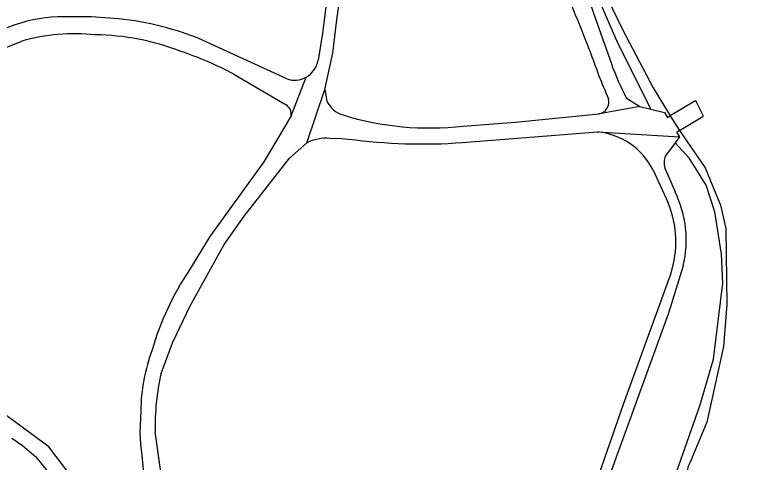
# Model space of a CAD drawing. Extents: x 160356 to 161355, y 381727 to 382845.
# Drawn here: x 161057 to 161156.1, y 381895.8 to 381955 of the extents above; entities that cross this region are included whole.
import ezdxf

# ---------------------------------------------------------------- set-up
doc = ezdxf.new("R2010")
doc.units = 0
for name, color, linetype in [('IMGEO_Dek', 7, 'Continuous'), ('IMGEO_Loofbos', 7, 'Continuous'), ('IMGEO_Voetpad_halfverhard', 7, 'Continuous'), ('IMGEO_Waterloop', 7, 'Continuous')]:
    doc.layers.add(name, color=color, linetype=linetype)

msp = doc.modelspace()

# ---------------------------------------------------------------- linework, layer by layer
at = {"layer": 'IMGEO_Dek'}
msp.add_lwpolyline([(161148.232, 381941.578), (161147.179, 381943.631), (161147.068, 381943.566), (161143.816, 381941.643), (161145.027, 381939.687), (161148.138, 381941.523)], close=True, dxfattribs=at)
at = {"layer": 'IMGEO_Loofbos'}
for points in [[(161132.413, 381971.825), (161131.816, 381969.294), (161131.847, 381964.901), (161132.305, 381962.296), (161134.163, 381957.413), (161136.853, 381951.189), (161141.217, 381942.503)], [(161064.269, 381894.134), (161061.514, 381897.809), (161052.543, 381904.365), (161047.593, 381908.931), (161043.955, 381913.784), (161040.233, 381918.573), (161038.515, 381923.41), (161037.542, 381929.398), (161036.683, 381932.734), (161035.984, 381936.107), (161035.984, 381940.071), (161035.564, 381944.739), (161035.564, 381946.402), (161035.792, 381947.637)], [(161144.679, 381894.581), (161147.728, 381903.254), (161149.516, 381909.421), (161150.755, 381919.477), (161150.614, 381923.298), (161149.7, 381928.939), (161148.585, 381932.461), (161146.352, 381935.988), (161144.448, 381938.048)]]:
    msp.add_lwpolyline(points, dxfattribs=at)
at = {"layer": 'IMGEO_Voetpad_halfverhard'}
for points in [[(161100.918, 381980.881), (161100.657, 381977.548), (161099.079, 381965.714), (161098.53, 381958.941), (161097.741, 381952.584), (161097.164, 381948.976)], [(161098.069, 381945.129), (161099.124, 381949.934), (161099.611, 381953.985), (161102.181, 381972.998), (161103.129, 381976.945)], [(161131.138, 381962.923), (161133.637, 381955.235), (161136.012, 381948.498)], [(161070.725, 381954.465), (161067.122, 381954.719), (161063.51, 381954.746)], [(161057.017, 381953.65), (161043.268, 381948.562)], [(161038.849, 381946.931), (161039.937, 381944.317), (161057.923, 381951.512)], [(161093.026, 381946.514), (161081.949, 381951.614)], [(161086.011, 381947.128), (161092.928, 381943.06)], [(161093.597, 381941.616), (161095.57, 381946.736)], [(161095.674, 381938.042), (161098.069, 381945.129)], [(161098.069, 381945.129), (161098.333, 381943.575)], [(161137.972, 381944.015), (161139.798, 381942.855)], [(161139.798, 381942.855), (161134.434, 381941.884), (161134.354, 381941.875)], [(161139.798, 381942.855), (161141.217, 381942.503)], [(161141.217, 381942.503), (161143.041, 381942.051), (161143.435, 381941.418), (161143.816, 381941.643)], [(161093.597, 381941.616), (161089.967, 381935.556), (161082.848, 381925.655), (161080.129, 381921.226)], [(161116.351, 381940.279), (161123.308, 381940.794), (161134.354, 381941.875)], [(161143.816, 381941.643), (161145.027, 381939.687)], [(161116.293, 381938.095), (161134.162, 381939.497)], [(161134.162, 381939.497), (161145.032, 381938.847)], [(161145.027, 381939.687), (161144.648, 381939.463), (161145.032, 381938.847)], [(161098.729, 381938.639), (161099.952, 381938.689), (161101.168, 381938.558)], [(161145.032, 381938.847), (161144.448, 381938.048)], [(161076.368, 381907.518), (161077.872, 381911.594), (161080.231, 381916.49), (161084.736, 381924.591), (161087.372, 381928.36), (161093.366, 381936.029), (161095.674, 381938.042)], [(161144.448, 381938.048), (161143.18, 381936.315)], [(161141.49, 381934.538), (161143.533, 381930.118)], [(161143.086, 381934.716), (161144.466, 381931.548)], [(161145.533, 381921.769), (161143.557, 381915.503), (161132.098, 381883.905)], [(161143.872, 381920.734), (161137.561, 381903.402), (161130.713, 381883.716)], [(161073.692, 381902.569), (161073.538, 381899.647)], [(161077.628, 381885.457), (161075.581, 381899.792)]]:
    msp.add_lwpolyline(points, dxfattribs=at)
for centre, radius, start, end in [((160839.022, 381835.49), 315.736, 21.31225, 23.42066), ((161063.36, 381935.854), 18.893, 89.54488, 109.61722), ((161066.809, 381915.529), 39.132, 67.23873, 84.25679), ((161064.973, 381926.757), 25.74, 84.01629, 105.89576), ((161067.235, 381919.96), 32.398, 68.92195, 89.25592), ((161204.929, 381974.333), 75.698, 198.55563, 203.73006), ((161065.176, 381908.486), 43.901, 61.66761, 71.80132), ((161094.047, 381949.507), 3.162, 298.79845, 350.3297), ((161172.921, 381961.965), 39.289, 200.0454, 207.18519), ((161094.046, 381949.51), 3.165, 251.19464, 298.77982), ((161101.295, 381944.883), 3.238, 203.82393, 255.21692), ((161134.054, 381943.473), 1.626, 280.62125, 14.13211), ((161092.263, 381941.875), 1.359, 349.02481, 60.69143), ((161111.88, 381978.428), 38.41, 252.71774, 276.68461), ((161133.287, 381930.31), 9.228, 27.2665, 84.55955), ((161098.254, 381932.957), 5.702, 85.21773, 116.89676), ((161110.943, 382010.613), 72.715, 262.27415, 274.21912), ((161145.488, 381935.377), 2.492, 157.88748, 195.3838), ((161131.275, 381925.161), 14.656, 346.61817, 25.8358), ((161131.035, 381924.968), 13.518, 341.74479, 22.39307), ((161110.657, 381900.554), 36.869, 145.8963, 164.09425), ((161096.738, 381902.458), 23.046, 159.15623, 179.72337), ((161107.674, 381900.426), 32.099, 167.2357, 181.13168), ((161209.05, 381910.856), 135.975, 184.72869, 194.60013)]:
    msp.add_arc(centre, radius, start, end, dxfattribs=at)
at = {"layer": 'IMGEO_Waterloop'}
for points in [[(161150.638, 382021.918), (161151.626, 382021.555), (161152.4, 382021.698), (161152.958, 382021.695), (161153.751, 382021.563), (161154.601, 382021.25), (161155.782, 382019.436), (161155.619, 382018.418), (161155.701, 382016.971), (161155.937, 382013.726), (161156.099, 382011.506), (161149.999, 382000), (161143.135, 381988.829), (161138.259, 381981.352), (161134.874, 381975.052), (161133.251, 381969.147), (161132.874, 381966.315), (161132.99, 381963.383), (161134.886, 381958.495), (161137.456, 381953.134), (161141.534, 381945.33), (161143.816, 381941.643)], [(161145.027, 381939.687), (161148.427, 381934.754), (161150.486, 381929.821), (161151.152, 381926.72), (161151.325, 381916.645), (161150.868, 381911.096), (161148.641, 381901.098), (161146.452, 381895.801)], [(161056.594, 381898.979), (161058.027, 381898.002), (161059.793, 381896.485), (161061.642, 381894.178)]]:
    msp.add_lwpolyline(points, dxfattribs=at)
msp.add_arc((161148.59, 381894.475), 2.516, 148.19867, 185.75377, dxfattribs=at)

doc.saveas('drawing.dxf')
